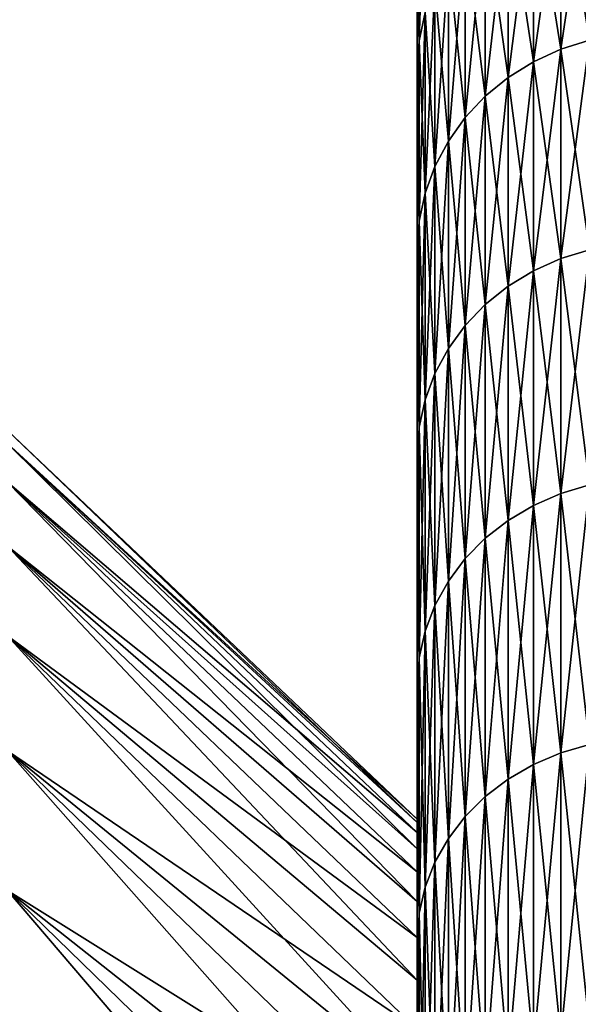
# Model space of a CAD drawing. Header units: metres. Extents: x -2 to 85, y -75 to 96.
# Tile 377 of 444: x 69.29 to 70.5, y 47.85 to 49.97. Entities that reach past the tile are written whole.
import ezdxf

# ---------------------------------------------------------------- set-up
doc = ezdxf.new("R2010")
doc.units = ezdxf.units.M
doc.layers.add('solid_20204500', color=7, linetype='CONTINUOUS')

msp = doc.modelspace()

# ---------------------------------------------------------------- linework, layer by layer
at = {"layer": 'solid_20204500'}
for points in [[(70.167053, 50.322845, 6.055002), (70.154274, 50.260876, 6.038193), (70.154274, 49.927921, 7.153506)], [(70.167053, 49.988964, 7.17342), (70.167053, 50.322845, 6.055002), (70.154274, 49.927921, 7.153506)], [(70.459145, 50.305229, 7.276595), (70.400398, 50.277756, 7.267632), (70.400398, 49.882755, 8.382232)], [(70.459145, 49.90974, 8.392569), (70.459145, 50.305229, 7.276595), (70.400398, 49.882755, 8.382232)], [(70.459145, 50.305229, -7.276595), (70.459145, 49.90974, -8.392569), (70.400398, 50.277756, -7.267632)], [(70.521156, 50.325169, 7.2831), (70.459145, 50.305229, 7.276595), (70.459145, 49.90974, 8.392569)], [(70.521156, 49.929329, 8.400072), (70.521156, 50.325169, 7.2831), (70.459145, 49.90974, 8.392569)], [(70.521156, 50.325169, -7.2831), (70.521156, 49.929329, -8.400072), (70.459145, 50.305229, -7.276595)], [(70.521156, 49.929329, -8.400072), (70.459145, 49.90974, -8.392569), (70.459145, 50.305229, -7.276595)], [(70.400398, 50.277756, 7.267632), (70.345932, 50.243221, 7.256366), (70.345932, 49.848835, 8.369238)], [(70.400398, 49.882755, 8.382232), (70.400398, 50.277756, 7.267632), (70.345932, 49.848835, 8.369238)], [(70.400398, 50.277756, -7.267632), (70.400398, 49.882755, -8.382232), (70.345932, 50.243221, -7.256366)], [(70.459145, 49.90974, -8.392569), (70.400398, 49.882755, -8.382232), (70.400398, 50.277756, -7.267632)], [(70.154274, 49.927921, 7.153506), (70.154274, 50.260876, 6.038193), (70.150002, 50.032822, 6.599598)], [(70.154274, 50.260876, -6.038193), (70.154274, 49.927921, -7.153506), (70.150002, 50.194313, -6.034523)], [(70.167053, 49.988964, -7.17342), (70.154274, 49.927921, -7.153506), (70.154274, 50.260876, -6.038193)], [(70.345932, 50.243221, 7.256366), (70.296677, 50.202217, 7.242989), (70.296677, 49.808556, 8.353809)], [(70.345932, 49.848835, 8.369238), (70.345932, 50.243221, 7.256366), (70.296677, 49.808556, 8.353809)], [(70.345932, 50.243221, -7.256366), (70.345932, 49.848835, -8.369238), (70.296677, 50.202217, -7.242989)], [(70.400398, 49.882755, -8.382232), (70.345932, 49.848835, -8.369238), (70.345932, 50.243221, -7.256366)], [(70.296677, 50.202217, 7.242989), (70.253479, 50.155445, 7.227731), (70.253479, 49.762615, 8.336211)], [(70.296677, 49.808556, 8.353809), (70.296677, 50.202217, 7.242989), (70.253479, 49.762615, 8.336211)], [(70.296677, 50.202217, -7.242989), (70.296677, 49.808556, -8.353809), (70.253479, 50.155445, -7.227731)], [(70.345932, 49.848835, -8.369238), (70.296677, 49.808556, -8.353809), (70.296677, 50.202217, -7.242989)], [(70.154274, 49.927921, -7.153506), (70.150002, 50.032822, -6.599598), (70.150002, 50.194313, -6.034523)], [(70.253479, 50.155445, 7.227731), (70.217087, 50.10371, 7.210854), (70.217087, 49.711796, 8.316746)], [(70.253479, 49.762615, 8.336211), (70.253479, 50.155445, 7.227731), (70.217087, 49.711796, 8.316746)], [(70.253479, 50.155445, -7.227731), (70.253479, 49.762615, -8.336211), (70.217087, 50.10371, -7.210854)], [(70.296677, 49.808556, -8.353809), (70.253479, 49.762615, -8.336211), (70.253479, 50.155445, -7.227731)], [(70.217087, 50.10371, 7.210854), (70.18811, 50.047897, 7.192646), (70.18811, 49.656975, 8.295746)], [(70.217087, 49.711796, 8.316746), (70.217087, 50.10371, 7.210854), (70.18811, 49.656975, 8.295746)], [(70.217087, 50.10371, -7.210854), (70.217087, 49.711796, -8.316746), (70.18811, 50.047897, -7.192646)], [(70.253479, 49.762615, -8.336211), (70.217087, 49.711796, -8.316746), (70.217087, 50.10371, -7.210854)], [(70.150002, 49.85656, -7.161602), (70.150002, 49.85656, 7.161602), (70.150002, 50.032822, 6.599598)], [(70.154274, 49.927921, 7.153506), (70.150002, 50.032822, 6.599598), (70.150002, 49.85656, 7.161602)], [(70.150002, 50.032822, -6.599598), (70.150002, 49.85656, -7.161602), (70.150002, 50.032822, 6.599598)], [(70.154274, 49.927921, -7.153506), (70.150002, 49.85656, -7.161602), (70.150002, 50.032822, -6.599598)], [(70.18811, 50.047897, 7.192646), (70.167053, 49.988964, 7.17342), (70.167053, 49.599087, 8.273571)], [(70.18811, 49.656975, 8.295746), (70.18811, 50.047897, 7.192646), (70.167053, 49.599087, 8.273571)], [(70.18811, 50.047897, -7.192646), (70.18811, 49.656975, -8.295746), (70.167053, 49.988964, -7.17342)], [(70.217087, 49.711796, -8.316746), (70.18811, 49.656975, -8.295746), (70.18811, 50.047897, -7.192646)], [(70.167053, 49.988964, 7.17342), (70.154274, 49.927921, 7.153506), (70.154274, 49.539124, 8.250603)], [(70.167053, 49.599087, 8.273571), (70.167053, 49.988964, 7.17342), (70.154274, 49.539124, 8.250603)], [(70.167053, 49.988964, -7.17342), (70.167053, 49.599087, -8.273571), (70.154274, 49.927921, -7.153506)], [(70.18811, 49.656975, -8.295746), (70.167053, 49.599087, -8.273571), (70.167053, 49.988964, -7.17342)], [(70.154274, 49.927921, 7.153506), (70.150002, 49.85656, 7.161602), (70.150002, 49.66568, 7.719942)], [(70.154274, 49.539124, 8.250603), (70.154274, 49.927921, 7.153506), (70.150002, 49.66568, 7.719942)], [(70.154274, 49.927921, -7.153506), (70.154274, 49.539124, -8.250603), (70.150002, 49.85656, -7.161602)], [(70.167053, 49.599087, -8.273571), (70.154274, 49.539124, -8.250603), (70.154274, 49.927921, -7.153506)], [(70.521156, 49.929329, 8.400072), (70.459145, 49.90974, 8.392569), (70.459145, 49.458462, 9.48717)], [(70.521156, 49.477646, 9.495652), (70.521156, 49.929329, 8.400072), (70.459145, 49.458462, 9.48717)], [(70.521156, 49.929329, -8.400072), (70.521156, 49.477646, -9.495652), (70.459145, 49.90974, -8.392569)], [(70.459145, 49.90974, 8.392569), (70.400398, 49.882755, 8.382232), (70.400398, 49.432034, 9.475486)], [(70.459145, 49.458462, 9.48717), (70.459145, 49.90974, 8.392569), (70.400398, 49.432034, 9.475486)], [(70.459145, 49.90974, -8.392569), (70.459145, 49.458462, -9.48717), (70.400398, 49.882755, -8.382232)], [(70.521156, 49.477646, -9.495652), (70.459145, 49.458462, -9.48717), (70.459145, 49.90974, -8.392569)], [(70.400398, 49.882755, 8.382232), (70.345932, 49.848835, 8.369238), (70.345932, 49.398808, 9.460796)], [(70.400398, 49.432034, 9.475486), (70.400398, 49.882755, 8.382232), (70.345932, 49.398808, 9.460796)], [(70.400398, 49.882755, -8.382232), (70.400398, 49.432034, -9.475486), (70.345932, 49.848835, -8.369238)], [(70.459145, 49.458462, -9.48717), (70.400398, 49.432034, -9.475486), (70.400398, 49.882755, -8.382232)], [(70.150002, 49.66568, -7.719942), (70.150002, 49.66568, 7.719942), (70.150002, 49.85656, 7.161602)], [(70.150002, 49.85656, -7.161602), (70.150002, 49.66568, -7.719942), (70.150002, 49.85656, 7.161602)], [(70.154274, 49.539124, -8.250603), (70.150002, 49.66568, -7.719942), (70.150002, 49.85656, -7.161602)], [(70.345932, 49.848835, 8.369238), (70.296677, 49.808556, 8.353809), (70.296677, 49.35936, 9.443357)], [(70.345932, 49.398808, 9.460796), (70.345932, 49.848835, 8.369238), (70.296677, 49.35936, 9.443357)], [(70.345932, 49.848835, -8.369238), (70.345932, 49.398808, -9.460796), (70.296677, 49.808556, -8.353809)], [(70.400398, 49.432034, -9.475486), (70.345932, 49.398808, -9.460796), (70.345932, 49.848835, -8.369238)], [(70.296677, 49.808556, 8.353809), (70.253479, 49.762615, 8.336211), (70.253479, 49.314365, 9.423463)], [(70.296677, 49.35936, 9.443357), (70.296677, 49.808556, 8.353809), (70.253479, 49.314365, 9.423463)], [(70.296677, 49.808556, -8.353809), (70.296677, 49.35936, -9.443357), (70.253479, 49.762615, -8.336211)], [(70.345932, 49.398808, -9.460796), (70.296677, 49.35936, -9.443357), (70.296677, 49.808556, -8.353809)], [(70.253479, 49.762615, 8.336211), (70.217087, 49.711796, 8.316746), (70.217087, 49.264595, 9.401459)], [(70.253479, 49.314365, 9.423463), (70.253479, 49.762615, 8.336211), (70.217087, 49.264595, 9.401459)], [(70.253479, 49.762615, -8.336211), (70.253479, 49.314365, -9.423463), (70.217087, 49.711796, -8.316746)], [(70.296677, 49.35936, -9.443357), (70.253479, 49.314365, -9.423463), (70.253479, 49.762615, -8.336211)], [(70.217087, 49.711796, 8.316746), (70.18811, 49.656975, 8.295746), (70.18811, 49.210899, 9.377719)], [(70.217087, 49.264595, 9.401459), (70.217087, 49.711796, 8.316746), (70.18811, 49.210899, 9.377719)], [(70.217087, 49.711796, -8.316746), (70.217087, 49.264595, -9.401459), (70.18811, 49.656975, -8.295746)], [(70.253479, 49.314365, -9.423463), (70.217087, 49.264595, -9.401459), (70.217087, 49.711796, -8.316746)], [(70.150002, 49.460545, -8.273139), (70.150002, 49.460545, 8.273139), (70.150002, 49.66568, 7.719942)], [(70.154274, 49.539124, 8.250603), (70.150002, 49.66568, 7.719942), (70.150002, 49.460545, 8.273139)], [(70.150002, 49.66568, -7.719942), (70.150002, 49.460545, -8.273139), (70.150002, 49.66568, 7.719942)], [(70.154274, 49.539124, -8.250603), (70.150002, 49.460545, -8.273139), (70.150002, 49.66568, -7.719942)], [(70.18811, 49.656975, 8.295746), (70.167053, 49.599087, 8.273571), (70.167053, 49.154205, 9.352654)], [(70.18811, 49.210899, 9.377719), (70.18811, 49.656975, 8.295746), (70.167053, 49.154205, 9.352654)], [(70.18811, 49.656975, -8.295746), (70.18811, 49.210899, -9.377719), (70.167053, 49.599087, -8.273571)], [(70.217087, 49.264595, -9.401459), (70.18811, 49.210899, -9.377719), (70.18811, 49.656975, -8.295746)], [(70.167053, 49.599087, 8.273571), (70.154274, 49.539124, 8.250603), (70.154274, 49.095478, 9.326689)], [(70.167053, 49.154205, 9.352654), (70.167053, 49.599087, 8.273571), (70.154274, 49.095478, 9.326689)], [(70.167053, 49.599087, -8.273571), (70.167053, 49.154205, -9.352654), (70.154274, 49.539124, -8.250603)], [(70.18811, 49.210899, -9.377719), (70.167053, 49.154205, -9.352654), (70.167053, 49.599087, -8.273571)], [(70.154274, 49.539124, 8.250603), (70.150002, 49.460545, 8.273139), (70.150002, 49.241039, 8.821363)], [(70.154274, 49.095478, 9.326689), (70.154274, 49.539124, 8.250603), (70.150002, 49.241039, 8.821363)], [(70.154274, 49.539124, -8.250603), (70.154274, 49.095478, -9.326689), (70.150002, 49.460545, -8.273139)], [(70.167053, 49.154205, -9.352654), (70.154274, 49.095478, -9.326689), (70.154274, 49.539124, -8.250603)], [(70.521156, 49.477646, 9.495652), (70.459145, 49.458462, 9.48717), (70.459145, 48.952538, 10.557613)], [(70.521156, 48.971268, 10.567052), (70.521156, 49.477646, 9.495652), (70.459145, 48.952538, 10.557613)], [(70.521156, 49.477646, -9.495652), (70.521156, 48.971268, -10.567052), (70.459145, 49.458462, -9.48717)], [(70.150002, 49.241039, -8.821363), (70.150002, 49.241039, 8.821363), (70.150002, 49.460545, 8.273139)], [(70.150002, 49.460545, -8.273139), (70.150002, 49.241039, -8.821363), (70.150002, 49.460545, 8.273139)], [(70.154274, 49.095478, -9.326689), (70.150002, 49.241039, -8.821363), (70.150002, 49.460545, -8.273139)], [(70.459145, 49.458462, 9.48717), (70.400398, 49.432034, 9.475486), (70.400398, 48.926731, 10.544609)], [(70.459145, 48.952538, 10.557613), (70.459145, 49.458462, 9.48717), (70.400398, 48.926731, 10.544609)], [(70.459145, 49.458462, -9.48717), (70.459145, 48.952538, -10.557613), (70.400398, 49.432034, -9.475486)], [(70.521156, 48.971268, -10.567052), (70.459145, 48.952538, -10.557613), (70.459145, 49.458462, -9.48717)], [(70.400398, 49.432034, 9.475486), (70.345932, 49.398808, 9.460796), (70.345932, 48.894291, 10.528263)], [(70.400398, 48.926731, 10.544609), (70.400398, 49.432034, 9.475486), (70.345932, 48.894291, 10.528263)], [(70.400398, 49.432034, -9.475486), (70.400398, 48.926731, -10.544609), (70.345932, 49.398808, -9.460796)], [(70.459145, 48.952538, -10.557613), (70.400398, 48.926731, -10.544609), (70.400398, 49.432034, -9.475486)], [(70.345932, 49.398808, 9.460796), (70.296677, 49.35936, 9.443357), (70.296677, 48.855774, 10.508855)], [(70.345932, 48.894291, 10.528263), (70.345932, 49.398808, 9.460796), (70.296677, 48.855774, 10.508855)], [(70.345932, 49.398808, -9.460796), (70.345932, 48.894291, -10.528263), (70.296677, 49.35936, -9.443357)], [(70.400398, 48.926731, -10.544609), (70.345932, 48.894291, -10.528263), (70.345932, 49.398808, -9.460796)], [(70.296677, 49.35936, 9.443357), (70.253479, 49.314365, 9.423463), (70.253479, 48.811836, 10.486717)], [(70.296677, 48.855774, 10.508855), (70.296677, 49.35936, 9.443357), (70.253479, 48.811836, 10.486717)], [(70.296677, 49.35936, -9.443357), (70.296677, 48.855774, -10.508855), (70.253479, 49.314365, -9.423463)], [(70.345932, 48.894291, -10.528263), (70.296677, 48.855774, -10.508855), (70.296677, 49.35936, -9.443357)], [(70.253479, 49.314365, 9.423463), (70.217087, 49.264595, 9.401459), (70.217087, 48.763241, 10.46223)], [(70.253479, 48.811836, 10.486717), (70.253479, 49.314365, 9.423463), (70.217087, 48.763241, 10.46223)], [(70.253479, 49.314365, -9.423463), (70.253479, 48.811836, -10.486717), (70.217087, 49.264595, -9.401459)], [(70.296677, 48.855774, -10.508855), (70.253479, 48.811836, -10.486717), (70.253479, 49.314365, -9.423463)], [(70.217087, 49.264595, 9.401459), (70.18811, 49.210899, 9.377719), (70.18811, 48.710812, 10.435812)], [(70.217087, 48.763241, 10.46223), (70.217087, 49.264595, 9.401459), (70.18811, 48.710812, 10.435812)], [(70.217087, 49.264595, -9.401459), (70.217087, 48.763241, -10.46223), (70.18811, 49.210899, -9.377719)], [(70.253479, 48.811836, -10.486717), (70.217087, 48.763241, -10.46223), (70.217087, 49.264595, -9.401459)], [(70.150002, 49.007305, -9.364402), (70.150002, 49.007305, 9.364403), (70.150002, 49.241039, 8.821363)], [(70.154274, 49.095478, 9.326689), (70.150002, 49.241039, 8.821363), (70.150002, 49.007305, 9.364403)], [(70.150002, 49.241039, -8.821363), (70.150002, 49.007305, -9.364402), (70.150002, 49.241039, 8.821363)], [(70.154274, 49.095478, -9.326689), (70.150002, 49.007305, -9.364402), (70.150002, 49.241039, -8.821363)], [(70.18811, 49.210899, 9.377719), (70.167053, 49.154205, 9.352654), (70.167053, 48.655453, 10.407918)], [(70.18811, 48.710812, 10.435812), (70.18811, 49.210899, 9.377719), (70.167053, 48.655453, 10.407918)], [(70.18811, 49.210899, -9.377719), (70.18811, 48.710812, -10.435812), (70.167053, 49.154205, -9.352654)], [(70.217087, 48.763241, -10.46223), (70.18811, 48.710812, -10.435812), (70.18811, 49.210899, -9.377719)], [(70.167053, 49.154205, 9.352654), (70.154274, 49.095478, 9.326689), (70.154274, 48.59811, 10.379025)], [(70.167053, 48.655453, 10.407918), (70.167053, 49.154205, 9.352654), (70.154274, 48.59811, 10.379025)], [(70.167053, 49.154205, -9.352654), (70.167053, 48.655453, -10.407918), (70.154274, 49.095478, -9.326689)], [(70.18811, 48.710812, -10.435812), (70.167053, 48.655453, -10.407918), (70.167053, 49.154205, -9.352654)], [(70.154274, 49.095478, 9.326689), (70.150002, 49.007305, 9.364403), (70.150002, 48.759895, 9.900842)], [(70.154274, 48.59811, 10.379025), (70.154274, 49.095478, 9.326689), (70.150002, 48.759895, 9.900842)], [(70.154274, 49.095478, -9.326689), (70.154274, 48.59811, -10.379025), (70.150002, 49.007305, -9.364402)], [(70.167053, 48.655453, -10.407918), (70.154274, 48.59811, -10.379025), (70.154274, 49.095478, -9.326689)], [(69.267471, 49.087879, 0.000031), (70.150002, 48.250431), (70.150002, 48.243347, -0.536068)], [(69.267471, 49.060131, -1.081472), (69.267471, 49.087879, 0.000031), (70.150002, 48.243347, -0.536068)], [(69.267471, 49.087879, 0.000031), (69.267471, 49.060127, 1.081535), (70.150002, 48.250431)], [(69.267471, 49.060131, -1.081472), (70.150002, 48.222088, -1.071298), (70.150002, 48.186626, -1.606245)], [(69.267471, 48.976952, -2.160129), (69.267471, 49.060131, -1.081472), (70.150002, 48.186626, -1.606245)], [(69.267471, 49.060131, -1.081472), (70.150002, 48.243347, -0.536068), (70.150002, 48.222088, -1.071298)], [(69.267471, 49.060127, 1.081535), (70.150002, 48.243347, 0.536068), (70.150002, 48.250431)], [(69.267471, 49.060127, 1.081535), (70.150002, 48.222088, 1.071298), (70.150002, 48.243347, 0.536068)], [(69.267471, 49.060127, 1.081535), (69.267471, 48.976948, 2.160192), (70.150002, 48.222088, 1.071298)], [(70.150002, 48.759895, -9.900841), (70.150002, 48.759895, 9.900842), (70.150002, 49.007305, 9.364403)], [(70.150002, 49.007305, -9.364402), (70.150002, 48.759895, -9.900841), (70.150002, 49.007305, 9.364403)], [(70.154274, 48.59811, -10.379025), (70.150002, 48.759895, -9.900841), (70.150002, 49.007305, -9.364402)], [(69.267471, 48.976952, -2.160129), (70.150002, 48.137047, -2.140056), (70.150002, 48.073399, -2.671915)], [(69.267471, 48.838566, -3.233101), (69.267471, 48.976952, -2.160129), (70.150002, 48.073399, -2.671915)], [(69.267471, 48.976952, -2.160129), (70.150002, 48.186626, -1.606245), (70.150002, 48.137047, -2.140056)], [(69.267471, 48.976948, 2.160192), (70.150002, 48.186626, 1.606245), (70.150002, 48.222088, 1.071298)], [(69.267471, 48.976948, 2.160192), (70.150002, 48.137047, 2.140056), (70.150002, 48.186626, 1.606245)], [(69.267471, 48.976948, 2.160192), (69.267471, 48.838554, 3.233163), (70.150002, 48.137047, 2.140056)], [(70.521156, 48.971268, 10.567052), (70.459145, 48.952538, 10.557613), (70.459145, 48.393257, 11.60117)], [(70.521156, 48.411488, 11.611542), (70.521156, 48.971268, 10.567052), (70.459145, 48.393257, 11.60117)], [(70.521156, 48.971268, -10.567052), (70.521156, 48.411488, -11.611542), (70.459145, 48.952538, -10.557613)], [(70.459145, 48.952538, 10.557613), (70.400398, 48.926731, 10.544609), (70.400398, 48.368137, 11.586881)], [(70.459145, 48.393257, 11.60117), (70.459145, 48.952538, 10.557613), (70.400398, 48.368137, 11.586881)], [(70.459145, 48.952538, -10.557613), (70.459145, 48.393257, -11.60117), (70.400398, 48.926731, -10.544609)], [(70.521156, 48.411488, -11.611542), (70.459145, 48.393257, -11.60117), (70.459145, 48.952538, -10.557613)], [(70.400398, 48.926731, 10.544609), (70.345932, 48.894291, 10.528263), (70.345932, 48.336563, 11.568919)], [(70.400398, 48.368137, 11.586881), (70.400398, 48.926731, 10.544609), (70.345932, 48.336563, 11.568919)], [(70.400398, 48.926731, -10.544609), (70.400398, 48.368137, -11.586881), (70.345932, 48.894291, -10.528263)], [(70.459145, 48.393257, -11.60117), (70.400398, 48.368137, -11.586881), (70.400398, 48.926731, -10.544609)], [(70.345932, 48.894291, 10.528263), (70.296677, 48.855774, 10.508855), (70.296677, 48.299072, 11.547592)], [(70.345932, 48.336563, 11.568919), (70.345932, 48.894291, 10.528263), (70.296677, 48.299072, 11.547592)], [(70.345932, 48.894291, -10.528263), (70.345932, 48.336563, -11.568919), (70.296677, 48.855774, -10.508855)], [(70.400398, 48.368137, -11.586881), (70.345932, 48.336563, -11.568919), (70.345932, 48.894291, -10.528263)], [(70.296677, 48.855774, 10.508855), (70.253479, 48.811836, 10.486717), (70.253479, 48.256313, 11.523267)], [(70.296677, 48.299072, 11.547592), (70.296677, 48.855774, 10.508855), (70.253479, 48.256313, 11.523267)], [(70.296677, 48.855774, -10.508855), (70.296677, 48.299072, -11.547592), (70.253479, 48.811836, -10.486717)], [(70.345932, 48.336563, -11.568919), (70.296677, 48.299072, -11.547592), (70.296677, 48.855774, -10.508855)], [(69.267471, 48.838566, -3.233101), (70.150002, 47.995621, -3.202368), (70.150002, 47.903854, -3.730559)], [(69.267471, 48.645332, -4.297564), (69.267471, 48.838566, -3.233101), (70.150002, 47.903854, -3.730559)], [(69.267471, 48.838566, -3.233101), (70.150002, 48.073399, -2.671915), (70.150002, 47.995621, -3.202368)], [(69.267471, 48.838554, 3.233163), (70.150002, 48.073399, 2.671915), (70.150002, 48.137047, 2.140056)], [(69.267471, 48.838554, 3.233163), (70.150002, 47.995621, 3.202368), (70.150002, 48.073399, 2.671915)], [(69.267471, 48.838554, 3.233163), (69.267471, 48.645317, 4.297625), (70.150002, 47.995621, 3.202368)], [(70.253479, 48.811836, 10.486717), (70.217087, 48.763241, 10.46223), (70.217087, 48.209011, 11.496359)], [(70.253479, 48.256313, 11.523267), (70.253479, 48.811836, 10.486717), (70.217087, 48.209011, 11.496359)], [(70.253479, 48.811836, -10.486717), (70.253479, 48.256313, -11.523267), (70.217087, 48.763241, -10.46223)], [(70.296677, 48.299072, -11.547592), (70.253479, 48.256313, -11.523267), (70.253479, 48.811836, -10.486717)], [(70.150002, 48.498684, -10.430858), (70.150002, 48.498684, 10.430859), (70.150002, 48.759895, 9.900842)], [(70.154274, 48.59811, 10.379025), (70.150002, 48.759895, 9.900842), (70.150002, 48.498684, 10.430859)], [(70.150002, 48.759895, -9.900841), (70.150002, 48.498684, -10.430858), (70.150002, 48.759895, 9.900842)], [(70.154274, 48.59811, -10.379025), (70.150002, 48.498684, -10.430858), (70.150002, 48.759895, -9.900841)], [(70.217087, 48.763241, 10.46223), (70.18811, 48.710812, 10.435812), (70.18811, 48.157982, 11.46733)], [(70.217087, 48.209011, 11.496359), (70.217087, 48.763241, 10.46223), (70.18811, 48.157982, 11.46733)], [(70.217087, 48.763241, -10.46223), (70.217087, 48.209011, -11.496359), (70.18811, 48.710812, -10.435812)], [(70.253479, 48.256313, -11.523267), (70.217087, 48.209011, -11.496359), (70.217087, 48.763241, -10.46223)], [(70.18811, 48.710812, 10.435812), (70.167053, 48.655453, 10.407918), (70.167053, 48.104103, 11.436678)], [(70.18811, 48.157982, 11.46733), (70.18811, 48.710812, 10.435812), (70.167053, 48.104103, 11.436678)], [(70.18811, 48.710812, -10.435812), (70.18811, 48.157982, -11.46733), (70.167053, 48.655453, -10.407918)], [(70.217087, 48.209011, -11.496359), (70.18811, 48.157982, -11.46733), (70.18811, 48.710812, -10.435812)], [(70.167053, 48.655453, 10.407918), (70.154274, 48.59811, 10.379025), (70.154274, 48.04829, 11.404929)], [(70.167053, 48.104103, 11.436678), (70.167053, 48.655453, 10.407918), (70.154274, 48.04829, 11.404929)], [(70.167053, 48.655453, -10.407918), (70.167053, 48.104103, -11.436678), (70.154274, 48.59811, -10.379025)], [(70.18811, 48.157982, -11.46733), (70.167053, 48.104103, -11.436678), (70.167053, 48.655453, -10.407918)], [(69.267471, 48.645332, -4.297564), (70.150002, 47.798222, -4.255694), (70.150002, 47.678612, -4.778312)], [(69.267471, 48.397758, -5.350715), (69.267471, 48.645332, -4.297564), (70.150002, 47.678612, -4.778312)], [(69.267471, 48.645332, -4.297564), (70.150002, 47.903854, -3.730559), (70.150002, 47.798222, -4.255694)], [(69.267471, 48.645317, 4.297625), (70.150002, 47.903854, 3.730559), (70.150002, 47.995621, 3.202368)], [(69.267471, 48.645317, 4.297625), (70.150002, 47.798222, 4.255694), (70.150002, 47.903854, 3.730559)], [(69.267471, 48.645317, 4.297625), (69.267471, 48.397743, 5.350776), (70.150002, 47.798222, 4.255694)], [(70.154274, 48.59811, 10.379025), (70.150002, 48.498684, 10.430859), (70.150002, 48.223831, 10.954254)], [(70.154274, 48.04829, 11.404929), (70.154274, 48.59811, 10.379025), (70.150002, 48.223831, 10.954254)], [(70.154274, 48.59811, -10.379025), (70.154274, 48.04829, -11.404929), (70.150002, 48.498684, -10.430858)], [(70.167053, 48.104103, -11.436678), (70.154274, 48.04829, -11.404929), (70.154274, 48.59811, -10.379025)], [(70.150002, 48.498684, 10.430859), (70.150002, 48.250431), (70.150002, 48.243347, 0.536068)], [(70.150002, 48.223831, -10.954254), (70.150002, 48.250431), (70.150002, 48.498684, 10.430859)], [(70.150002, 48.223831, 10.954254), (70.150002, 48.498684, 10.430859), (70.150002, 48.243347, 0.536068)], [(70.150002, 48.498684, -10.430858), (70.150002, 48.223831, -10.954254), (70.150002, 48.498684, 10.430859)], [(70.154274, 48.04829, -11.404929), (70.150002, 48.223831, -10.954254), (70.150002, 48.498684, -10.430858)], [(69.267471, 48.397758, -5.350715), (70.150002, 47.545242, -5.297554), (70.150002, 47.398285, -5.812656)], [(69.267471, 48.0965, -6.389784), (69.267471, 48.397758, -5.350715), (70.150002, 47.398285, -5.812656)], [(69.267471, 48.397758, -5.350715), (70.150002, 47.678612, -4.778312), (70.150002, 47.545242, -5.297554)], [(69.267471, 48.397743, 5.350776), (70.150002, 47.678612, 4.778312), (70.150002, 47.798222, 4.255694)], [(69.267471, 48.397743, 5.350776), (70.150002, 47.545242, 5.297554), (70.150002, 47.678612, 4.778312)], [(69.267471, 48.397743, 5.350776), (69.267471, 48.096481, 6.389844), (70.150002, 47.545242, 5.297554)], [(70.521156, 48.411488, 11.611542), (70.459145, 48.393257, 11.60117), (70.459145, 47.78204, 12.615184)], [(70.521156, 47.799725, 12.626462), (70.521156, 48.411488, 11.611542), (70.459145, 47.78204, 12.615184)], [(70.521156, 48.411488, -11.611542), (70.521156, 47.799725, -12.626462), (70.459145, 48.393257, -11.60117)], [(70.459145, 48.393257, 11.60117), (70.400398, 48.368137, 11.586881), (70.400398, 47.757675, 12.599646)], [(70.459145, 47.78204, 12.615184), (70.459145, 48.393257, 11.60117), (70.400398, 47.757675, 12.599646)], [(70.459145, 48.393257, -11.60117), (70.459145, 47.78204, -12.615184), (70.400398, 48.368137, -11.586881)], [(70.521156, 47.799725, -12.626462), (70.459145, 47.78204, -12.615184), (70.459145, 48.393257, -11.60117)], [(70.400398, 48.368137, 11.586881), (70.345932, 48.336563, 11.568919), (70.345932, 47.727047, 12.580113)], [(70.400398, 47.757675, 12.599646), (70.400398, 48.368137, 11.586881), (70.345932, 47.727047, 12.580113)], [(70.400398, 48.368137, -11.586881), (70.400398, 47.757675, -12.599646), (70.345932, 48.336563, -11.568919)], [(70.459145, 47.78204, -12.615184), (70.400398, 47.757675, -12.599646), (70.400398, 48.368137, -11.586881)], [(70.345932, 48.336563, 11.568919), (70.296677, 48.299072, 11.547592), (70.296677, 47.690681, 12.556923)], [(70.345932, 47.727047, 12.580113), (70.345932, 48.336563, 11.568919), (70.296677, 47.690681, 12.556923)], [(70.345932, 48.336563, -11.568919), (70.345932, 47.727047, -12.580113), (70.296677, 48.299072, -11.547592)], [(70.400398, 47.757675, -12.599646), (70.345932, 47.727047, -12.580113), (70.345932, 48.336563, -11.568919)], [(70.296677, 48.299072, 11.547592), (70.253479, 48.256313, 11.523267), (70.253479, 47.6492, 12.530471)], [(70.296677, 47.690681, 12.556923), (70.296677, 48.299072, 11.547592), (70.253479, 47.6492, 12.530471)], [(70.296677, 48.299072, -11.547592), (70.296677, 47.690681, -12.556923), (70.253479, 48.256313, -11.523267)], [(70.345932, 47.727047, -12.580113), (70.296677, 47.690681, -12.556923), (70.296677, 48.299072, -11.547592)], [(70.150002, 48.223831, -10.954254), (70.150002, 48.243347, -0.536068), (70.150002, 48.250431)], [(70.253479, 48.256313, 11.523267), (70.217087, 48.209011, 11.496359), (70.217087, 47.603321, 12.501211)], [(70.253479, 47.6492, 12.530471), (70.253479, 48.256313, 11.523267), (70.217087, 47.603321, 12.501211)], [(70.253479, 48.256313, -11.523267), (70.253479, 47.6492, -12.530471), (70.217087, 48.209011, -11.496359)], [(70.296677, 47.690681, -12.556923), (70.253479, 47.6492, -12.530471), (70.253479, 48.256313, -11.523267)], [(70.150002, 48.223831, -10.954254), (70.150002, 48.222088, -1.071298), (70.150002, 48.243347, -0.536068)], [(70.150002, 48.223831, 10.954254), (70.150002, 48.243347, 0.536068), (70.150002, 48.222088, 1.071298)], [(70.150002, 48.223831, -10.954254), (70.150002, 47.935947, -11.469879), (70.150002, 48.222088, -1.071298)], [(70.150002, 48.223831, 10.954254), (70.150002, 48.222088, 1.071298), (70.150002, 48.186626, 1.606245)], [(70.150002, 48.223831, 10.954254), (70.150002, 48.186626, 1.606245), (70.150002, 48.137047, 2.140056)], [(70.150002, 48.223831, 10.954254), (70.150002, 48.137047, 2.140056), (70.150002, 48.073399, 2.671915)], [(70.150002, 48.223831, 10.954254), (70.150002, 48.073399, 2.671915), (70.150002, 47.995621, 3.202368)], [(70.150002, 47.935947, 11.469879), (70.150002, 48.223831, 10.954254), (70.150002, 47.995621, 3.202368)], [(70.154274, 48.04829, 11.404929), (70.150002, 48.223831, 10.954254), (70.150002, 47.935947, 11.469879)], [(70.154274, 48.04829, -11.404929), (70.150002, 47.935947, -11.469879), (70.150002, 48.223831, -10.954254)], [(70.150002, 47.935947, -11.469879), (70.150002, 48.186626, -1.606245), (70.150002, 48.222088, -1.071298)], [(70.217087, 48.209011, 11.496359), (70.18811, 48.157982, 11.46733), (70.18811, 47.553822, 12.469646)], [(70.217087, 47.603321, 12.501211), (70.217087, 48.209011, 11.496359), (70.18811, 47.553822, 12.469646)], [(70.217087, 48.209011, -11.496359), (70.217087, 47.603321, -12.501211), (70.18811, 48.157982, -11.46733)], [(70.253479, 47.6492, -12.530471), (70.217087, 47.603321, -12.501211), (70.217087, 48.209011, -11.496359)], [(70.150002, 47.935947, -11.469879), (70.150002, 48.137047, -2.140056), (70.150002, 48.186626, -1.606245)], [(70.18811, 48.157982, 11.46733), (70.167053, 48.104103, 11.436678), (70.167053, 47.501553, 12.436315)], [(70.18811, 47.553822, 12.469646), (70.18811, 48.157982, 11.46733), (70.167053, 47.501553, 12.436315)], [(70.18811, 48.157982, -11.46733), (70.18811, 47.553822, -12.469646), (70.167053, 48.104103, -11.436678)], [(70.217087, 47.603321, -12.501211), (70.18811, 47.553822, -12.469646), (70.18811, 48.157982, -11.46733)], [(70.150002, 47.935947, -11.469879), (70.150002, 48.073399, -2.671915), (70.150002, 48.137047, -2.140056)], [(70.167053, 48.104103, 11.436678), (70.154274, 48.04829, 11.404929), (70.154274, 47.447414, 12.40179)], [(70.167053, 47.501553, 12.436315), (70.167053, 48.104103, 11.436678), (70.154274, 47.447414, 12.40179)], [(70.167053, 48.104103, -11.436678), (70.167053, 47.501553, -12.436315), (70.154274, 48.04829, -11.404929)], [(70.18811, 47.553822, -12.469646), (70.167053, 47.501553, -12.436315), (70.167053, 48.104103, -11.436678)], [(69.267471, 48.0965, -6.389784), (70.150002, 47.237598, -6.324146), (70.150002, 47.063465, -6.831168)], [(69.267471, 47.742352, -7.412035), (69.267471, 48.0965, -6.389784), (70.150002, 47.063465, -6.831168)], [(69.267471, 48.0965, -6.389784), (70.150002, 47.398285, -5.812656), (70.150002, 47.237598, -6.324146)], [(69.267471, 48.096481, 6.389844), (70.150002, 47.398285, 5.812656), (70.150002, 47.545242, 5.297554)], [(69.267471, 48.096481, 6.389844), (70.150002, 47.237598, 6.324146), (70.150002, 47.398285, 5.812656)], [(69.267471, 48.096481, 6.389844), (69.267471, 47.742329, 7.412094), (70.150002, 47.237598, 6.324146)], [(70.150002, 47.935947, -11.469879), (70.150002, 47.995621, -3.202368), (70.150002, 48.073399, -2.671915)], [(70.154274, 48.04829, 11.404929), (70.150002, 47.935947, 11.469879), (70.150002, 47.634903, 11.977906)], [(70.154274, 47.447414, 12.40179), (70.154274, 48.04829, 11.404929), (70.150002, 47.634903, 11.977906)], [(70.154274, 48.04829, -11.404929), (70.154274, 47.447414, -12.40179), (70.150002, 47.935947, -11.469879)], [(70.167053, 47.501553, -12.436315), (70.154274, 47.447414, -12.40179), (70.154274, 48.04829, -11.404929)], [(70.150002, 47.935947, -11.469879), (70.150002, 47.903854, -3.730559), (70.150002, 47.995621, -3.202368)], [(70.150002, 47.935947, 11.469879), (70.150002, 47.995621, 3.202368), (70.150002, 47.903854, 3.730559)], [(70.150002, 47.935947, -11.469879), (70.150002, 47.634907, -11.977905), (70.150002, 47.903854, -3.730559)], [(70.150002, 47.935947, 11.469879), (70.150002, 47.903854, 3.730559), (70.150002, 47.798222, 4.255694)], [(70.150002, 47.935947, 11.469879), (70.150002, 47.798222, 4.255694), (70.150002, 47.678612, 4.778312)], [(70.150002, 47.634903, 11.977906), (70.150002, 47.935947, 11.469879), (70.150002, 47.678612, 4.778312)], [(70.154274, 47.447414, -12.40179), (70.150002, 47.634907, -11.977905), (70.150002, 47.935947, -11.469879)], [(70.150002, 47.634907, -11.977905), (70.150002, 47.798222, -4.255694), (70.150002, 47.903854, -3.730559)]]:
    msp.add_3dface(points, dxfattribs=at)

doc.saveas('drawing.dxf')
